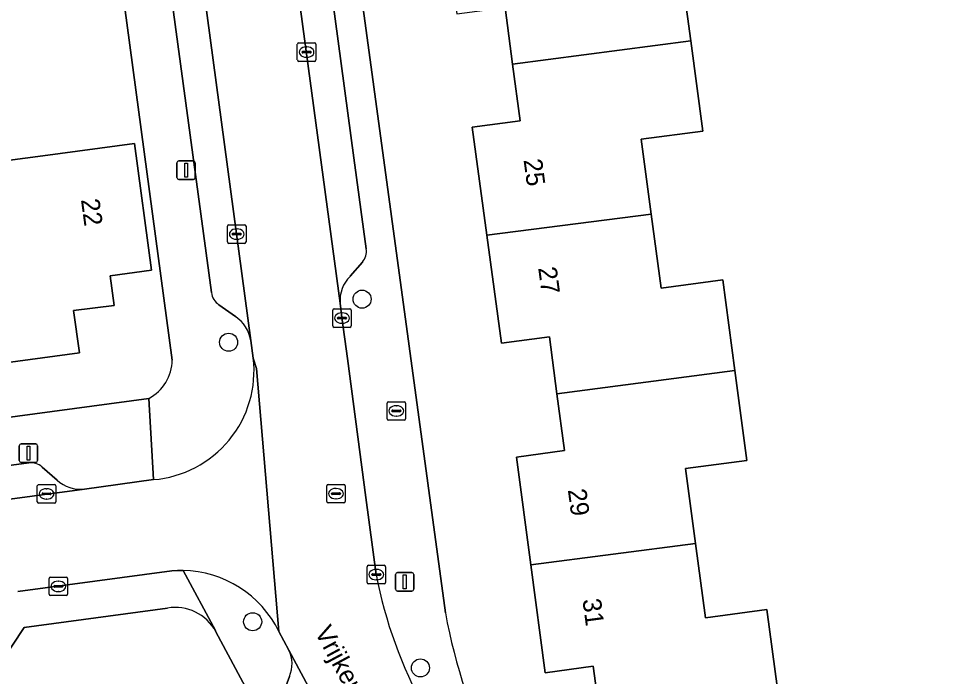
# Model space of a CAD drawing. Extents: x 163426 to 164192, y 380329 to 381641.
# Drawn here: x 163643.5 to 163693.7, y 381196.6 to 381232.2 of the extents above; entities that cross this region are included whole.
import ezdxf

# ---------------------------------------------------------------- set-up
doc = ezdxf.new("R2010")
doc.units = 0
for name, color, linetype in [('IMGEO_Boom', 7, 'Continuous'), ('IMGEO_Brandkraan', 7, 'Continuous'), ('IMGEO_Erf', 7, 'Continuous'), ('IMGEO_Kolk', 7, 'Continuous'), ('IMGEO_Lichtmast', 7, 'Continuous'), ('IMGEO_Openbare_ruimte_label', 7, 'Continuous'), ('IMGEO_Pand', 7, 'Continuous'), ('IMGEO_Pand_nummerreeks', 7, 'Continuous'), ('IMGEO_Parkeervlak_open', 7, 'Continuous'), ('IMGEO_Rijbaan_lokaal_open', 7, 'Continuous'), ('IMGEO_Rioolput', 7, 'Continuous'), ('IMGEO_Voetpad_open', 7, 'Continuous')]:
    doc.layers.add(name, color=color, linetype=linetype)

msp = doc.modelspace()

# ---------------------------------------------------------------- linework, layer by layer
at = {"layer": 'IMGEO_Boom'}
for centre in [(163662.093, 381217.036), (163654.864, 381214.703), (163656.166, 381199.572), (163665.247, 381197.073)]:
    msp.add_circle(centre, 0.489, dxfattribs=at)
at = {"layer": 'IMGEO_Brandkraan'}
for p, q in [((163663.445, 381210.559), (163663.445, 381211.411)), ((163663.52, 381211.485), (163664.372, 381211.485)), ((163663.933, 381211.265), (163663.958, 381211.265)), ((163664.446, 381211.411), (163664.446, 381210.559)), ((163663.704, 381210.979), (163663.704, 381210.991)), ((163664.142, 381210.942), (163663.744, 381210.942)), ((163663.747, 381211.028), (163664.145, 381211.028)), ((163663.956, 381210.705), (163663.931, 381210.705)), ((163664.188, 381210.991), (163664.188, 381210.979)), ((163664.372, 381210.485), (163663.52, 381210.485))]:
    msp.add_line(p, q, dxfattribs=at)
for points in [[(163663.445, 381210.559), (163663.445, 381211.411)], [(163663.52, 381211.485), (163664.372, 381211.485)], [(163664.446, 381211.411), (163664.446, 381210.559)], [(163664.372, 381210.485), (163663.52, 381210.485)]]:
    msp.add_lwpolyline(points, dxfattribs=at)
for centre, radius, start, end in [((163663.522, 381211.409), 0.0765, 91.552, 178.448), ((163663.522, 381211.409), 0.0765, 91.552, 178.448), ((163664.37, 381211.409), 0.0765, 1.552, 88.448), ((163664.37, 381211.409), 0.0765, 1.552, 88.448), ((163663.744, 381210.988), 0.0403, 85.8775, 175.7526), ((163663.741, 381210.978), 0.0366, 178.938, 274.7102), ((163664.145, 381210.985), 0.043, 264.8664, 352.4533), ((163664.149, 381210.99), 0.0386, 1.7309, 96.639), ((163663.522, 381210.561), 0.0765, 181.552, 268.448), ((163663.522, 381210.561), 0.0765, 181.552, 268.448), ((163664.37, 381210.561), 0.0765, 271.552, 358.448), ((163664.37, 381210.561), 0.0765, 271.552, 358.448)]:
    msp.add_arc(centre, radius, start, end, dxfattribs=at)
for centre, major_axis, ratio, start_param, end_param in [((163663.932, 381210.985), (-0.387, 0.002), 0.722429, 4.712389, 7.853982), ((163663.957, 381210.985), (-0.39, 0.002), 0.717154, 1.570796, 4.712389)]:
    msp.add_ellipse(centre, major_axis=major_axis, ratio=ratio, start_param=start_param, end_param=end_param, dxfattribs=at)
at = {"layer": 'IMGEO_Erf'}
for points in [[(163655.852, 381278.964), (163659.796, 381250), (163666.598, 381200.045)], [(163651.809, 381213.741), (163646.941, 381250)], [(163679.227, 381235.912), (163679.881, 381231.021), (163680.535, 381226.137), (163677.199, 381225.692), (163677.741, 381221.645), (163678.278, 381217.631), (163681.616, 381218.079), (163682.273, 381213.17), (163682.924, 381208.304), (163679.598, 381207.86), (163680.14, 381203.81), (163680.678, 381199.79), (163684.006, 381200.235), (163684.59, 381195.94)], [(163675.187, 381192.951), (163674.61, 381197.166), (163672.003, 381196.808), (163671.227, 381202.645), (163670.45, 381208.482), (163673.058, 381208.834), (163672.643, 381211.918), (163672.229, 381214.999), (163669.631, 381214.65), (163668.84, 381220.495), (163668.049, 381226.34), (163670.653, 381226.69), (163670.241, 381229.762), (163669.829, 381232.835)], [(163640.003, 381224.159), (163644.812, 381224.805), (163649.767, 381225.471), (163650.69, 381218.601), (163648.443, 381218.298), (163648.666, 381216.688), (163646.474, 381216.418), (163646.784, 381214.135), (163641.435, 381213.411)], [(163590.675, 381203.614), (163650.544, 381211.665)], [(163651.552, 381200.311), (163643.8, 381199.258), (163642.478, 381197.292)], [(163692.121, 381128.24), (163654.176, 381199.033)]]:
    msp.add_lwpolyline(points, dxfattribs=at)
for centre, radius, start, end in [((163649.441, 381213.761), 2.368, 297.7647, 359.5237), ((163651.979, 381197.855), 2.493, 28.1979, 99.8659), ((163696.557, 381205.544), 30.459, 190.4011, 206.7697)]:
    msp.add_arc(centre, radius, start, end, dxfattribs=at)
at = {"layer": 'IMGEO_Kolk'}
for p, q in [((163658.584, 381229.986), (163658.584, 381230.838)), ((163658.659, 381230.912), (163659.511, 381230.912)), ((163659.072, 381230.692), (163659.097, 381230.692)), ((163659.585, 381230.838), (163659.585, 381229.986)), ((163658.843, 381230.406), (163658.843, 381230.418)), ((163659.281, 381230.369), (163658.883, 381230.369)), ((163658.886, 381230.455), (163659.284, 381230.455)), ((163659.327, 381230.418), (163659.327, 381230.406)), ((163659.511, 381229.912), (163658.659, 381229.912)), ((163659.095, 381230.132), (163659.07, 381230.132)), ((163654.805, 381220.132), (163654.805, 381220.984)), ((163654.88, 381221.058), (163655.732, 381221.058)), ((163655.293, 381220.838), (163655.318, 381220.838)), ((163655.806, 381220.984), (163655.806, 381220.132)), ((163655.064, 381220.552), (163655.064, 381220.564)), ((163655.502, 381220.515), (163655.104, 381220.515)), ((163655.107, 381220.601), (163655.505, 381220.601)), ((163655.316, 381220.278), (163655.291, 381220.278)), ((163655.548, 381220.564), (163655.548, 381220.552)), ((163655.732, 381220.058), (163654.88, 381220.058)), ((163660.505, 381215.584), (163660.505, 381216.436)), ((163660.58, 381216.51), (163661.432, 381216.51)), ((163660.993, 381216.29), (163661.018, 381216.29)), ((163661.506, 381216.436), (163661.506, 381215.584)), ((163660.764, 381216.004), (163660.764, 381216.016)), ((163661.202, 381215.967), (163660.804, 381215.967)), ((163660.807, 381216.053), (163661.205, 381216.053)), ((163661.016, 381215.73), (163660.991, 381215.73)), ((163661.248, 381216.016), (163661.248, 381216.004)), ((163661.432, 381215.51), (163660.58, 381215.51)), ((163644.503, 381206.069), (163644.503, 381206.921)), ((163644.578, 381206.995), (163645.43, 381206.995)), ((163644.991, 381206.775), (163645.016, 381206.775)), ((163645.504, 381206.921), (163645.504, 381206.069)), ((163644.762, 381206.489), (163644.762, 381206.501)), ((163645.2, 381206.452), (163644.802, 381206.452)), ((163644.805, 381206.538), (163645.203, 381206.538)), ((163645.014, 381206.215), (163644.989, 381206.215)), ((163645.246, 381206.501), (163645.246, 381206.489)), ((163645.43, 381205.995), (163644.578, 381205.995)), ((163662.433, 381202.625), (163663.285, 381202.625)), ((163662.358, 381201.699), (163662.358, 381202.551)), ((163662.617, 381202.119), (163662.617, 381202.131)), ((163663.055, 381202.082), (163662.657, 381202.082)), ((163662.66, 381202.168), (163663.058, 381202.168)), ((163662.846, 381202.405), (163662.871, 381202.405)), ((163663.101, 381202.131), (163663.101, 381202.119)), ((163663.359, 381202.551), (163663.359, 381201.699)), ((163645.148, 381201.06), (163645.148, 381201.912)), ((163645.223, 381201.986), (163646.075, 381201.986)), ((163645.636, 381201.766), (163645.661, 381201.766)), ((163646.149, 381201.912), (163646.149, 381201.06)), ((163663.285, 381201.625), (163662.433, 381201.625)), ((163662.869, 381201.845), (163662.844, 381201.845)), ((163645.407, 381201.48), (163645.407, 381201.492)), ((163645.845, 381201.443), (163645.447, 381201.443)), ((163645.45, 381201.529), (163645.848, 381201.529)), ((163645.659, 381201.206), (163645.634, 381201.206)), ((163645.891, 381201.492), (163645.891, 381201.48)), ((163646.075, 381200.986), (163645.223, 381200.986))]:
    msp.add_line(p, q, dxfattribs=at)
for points in [[(163658.584, 381229.986), (163658.584, 381230.838)], [(163658.659, 381230.912), (163659.511, 381230.912)], [(163659.585, 381230.838), (163659.585, 381229.986)], [(163659.511, 381229.912), (163658.659, 381229.912)], [(163654.805, 381220.132), (163654.805, 381220.984)], [(163654.88, 381221.058), (163655.732, 381221.058)], [(163655.806, 381220.984), (163655.806, 381220.132)], [(163655.732, 381220.058), (163654.88, 381220.058)], [(163660.505, 381215.584), (163660.505, 381216.436)], [(163660.58, 381216.51), (163661.432, 381216.51)], [(163661.506, 381216.436), (163661.506, 381215.584)], [(163661.432, 381215.51), (163660.58, 381215.51)], [(163644.503, 381206.069), (163644.503, 381206.921)], [(163644.578, 381206.995), (163645.43, 381206.995)], [(163645.504, 381206.921), (163645.504, 381206.069)], [(163645.43, 381205.995), (163644.578, 381205.995)], [(163662.433, 381202.625), (163663.285, 381202.625)], [(163662.358, 381201.699), (163662.358, 381202.551)], [(163663.359, 381202.551), (163663.359, 381201.699)], [(163645.148, 381201.06), (163645.148, 381201.912)], [(163645.223, 381201.986), (163646.075, 381201.986)], [(163646.149, 381201.912), (163646.149, 381201.06)], [(163663.285, 381201.625), (163662.433, 381201.625)], [(163646.075, 381200.986), (163645.223, 381200.986)]]:
    msp.add_lwpolyline(points, dxfattribs=at)
for centre, radius, start, end in [((163658.661, 381230.836), 0.0765, 91.552, 178.448), ((163658.661, 381230.836), 0.0765, 91.552, 178.448), ((163659.509, 381230.836), 0.0765, 1.552, 88.448), ((163659.509, 381230.836), 0.0765, 1.552, 88.448), ((163658.883, 381230.415), 0.0403, 85.8775, 175.7526), ((163658.88, 381230.405), 0.0366, 178.938, 274.7102), ((163659.284, 381230.412), 0.043, 264.8664, 352.4533), ((163659.288, 381230.417), 0.0386, 1.7309, 96.639), ((163658.661, 381229.988), 0.0765, 181.552, 268.448), ((163658.661, 381229.988), 0.0765, 181.552, 268.448), ((163659.509, 381229.988), 0.0765, 271.552, 358.448), ((163659.509, 381229.988), 0.0765, 271.552, 358.448), ((163654.882, 381220.982), 0.0765, 91.552, 178.448), ((163654.882, 381220.982), 0.0765, 91.552, 178.448), ((163655.73, 381220.982), 0.0765, 1.552, 88.448), ((163655.73, 381220.982), 0.0765, 1.552, 88.448), ((163655.104, 381220.561), 0.0403, 85.8775, 175.7526), ((163655.101, 381220.551), 0.0366, 178.938, 274.7102), ((163655.505, 381220.558), 0.043, 264.8664, 352.4533), ((163655.509, 381220.563), 0.0386, 1.7309, 96.639), ((163654.882, 381220.134), 0.0765, 181.552, 268.448), ((163654.882, 381220.134), 0.0765, 181.552, 268.448), ((163655.73, 381220.134), 0.0765, 271.552, 358.448), ((163655.73, 381220.134), 0.0765, 271.552, 358.448), ((163660.582, 381216.434), 0.0765, 91.552, 178.448), ((163660.582, 381216.434), 0.0765, 91.552, 178.448), ((163661.43, 381216.434), 0.0765, 1.552, 88.448), ((163661.43, 381216.434), 0.0765, 1.552, 88.448), ((163660.804, 381216.013), 0.0403, 85.8775, 175.7526), ((163660.801, 381216.003), 0.0366, 178.938, 274.7102), ((163661.205, 381216.01), 0.043, 264.8664, 352.4533), ((163661.209, 381216.015), 0.0386, 1.7309, 96.639), ((163660.582, 381215.586), 0.0765, 181.552, 268.448), ((163660.582, 381215.586), 0.0765, 181.552, 268.448), ((163661.43, 381215.586), 0.0765, 271.552, 358.448), ((163661.43, 381215.586), 0.0765, 271.552, 358.448), ((163644.58, 381206.919), 0.0765, 91.552, 178.448), ((163644.58, 381206.919), 0.0765, 91.552, 178.448), ((163645.428, 381206.919), 0.0765, 1.552, 88.448), ((163645.428, 381206.919), 0.0765, 1.552, 88.448), ((163644.802, 381206.498), 0.0403, 85.8775, 175.7526), ((163644.799, 381206.488), 0.0366, 178.938, 274.7102), ((163645.203, 381206.495), 0.043, 264.8664, 352.4533), ((163645.207, 381206.5), 0.0386, 1.7309, 96.639), ((163644.58, 381206.071), 0.0765, 181.552, 268.448), ((163644.58, 381206.071), 0.0765, 181.552, 268.448), ((163645.428, 381206.071), 0.0765, 271.552, 358.448), ((163645.428, 381206.071), 0.0765, 271.552, 358.448), ((163662.435, 381202.549), 0.0765, 91.552, 178.448), ((163662.435, 381202.549), 0.0765, 91.552, 178.448), ((163663.283, 381202.549), 0.0765, 1.552, 88.448), ((163663.283, 381202.549), 0.0765, 1.552, 88.448), ((163662.657, 381202.128), 0.0403, 85.8775, 175.7526), ((163662.654, 381202.118), 0.0366, 178.938, 274.7102), ((163663.058, 381202.125), 0.043, 264.8664, 352.4533), ((163663.062, 381202.13), 0.0386, 1.7309, 96.639), ((163645.225, 381201.91), 0.0765, 91.552, 178.448), ((163645.225, 381201.91), 0.0765, 91.552, 178.448), ((163646.073, 381201.91), 0.0765, 1.552, 88.448), ((163646.073, 381201.91), 0.0765, 1.552, 88.448), ((163662.435, 381201.701), 0.0765, 181.552, 268.448), ((163662.435, 381201.701), 0.0765, 181.552, 268.448), ((163663.283, 381201.701), 0.0765, 271.552, 358.448), ((163663.283, 381201.701), 0.0765, 271.552, 358.448), ((163645.447, 381201.489), 0.0403, 85.8775, 175.7526), ((163645.444, 381201.479), 0.0366, 178.938, 274.7102), ((163645.848, 381201.486), 0.043, 264.8664, 352.4533), ((163645.852, 381201.491), 0.0386, 1.7309, 96.639), ((163645.225, 381201.062), 0.0765, 181.552, 268.448), ((163645.225, 381201.062), 0.0765, 181.552, 268.448), ((163646.073, 381201.062), 0.0765, 271.552, 358.448), ((163646.073, 381201.062), 0.0765, 271.552, 358.448)]:
    msp.add_arc(centre, radius, start, end, dxfattribs=at)
for centre, major_axis, ratio, start_param, end_param in [((163659.071, 381230.412), (-0.387, 0.002), 0.722429, 4.712389, 7.853982), ((163659.096, 381230.412), (-0.39, 0.002), 0.717154, 1.570796, 4.712389), ((163655.292, 381220.558), (-0.387, 0.002), 0.722429, 4.712389, 7.853982), ((163655.317, 381220.558), (-0.39, 0.002), 0.717154, 1.570796, 4.712389), ((163660.992, 381216.01), (-0.387, 0.002), 0.722429, 4.712389, 7.853982), ((163661.017, 381216.01), (-0.39, 0.002), 0.717154, 1.570796, 4.712389), ((163644.99, 381206.495), (-0.387, 0.002), 0.722429, 4.712389, 7.853982), ((163645.015, 381206.495), (-0.39, 0.002), 0.717154, 1.570796, 4.712389), ((163662.845, 381202.125), (-0.387, 0.002), 0.722429, 4.712389, 7.853982), ((163662.87, 381202.125), (-0.39, 0.002), 0.717154, 1.570796, 4.712389), ((163645.635, 381201.486), (-0.387, 0.002), 0.722429, 4.712389, 7.853982), ((163645.66, 381201.486), (-0.39, 0.002), 0.717154, 1.570796, 4.712389)]:
    msp.add_ellipse(centre, major_axis=major_axis, ratio=ratio, start_param=start_param, end_param=end_param, dxfattribs=at)
at = {"layer": 'IMGEO_Lichtmast'}
for p, q in [((163652.065, 381223.617), (163652.065, 381224.417)), ((163652.065, 381224.417), (163652.065, 381223.617)), ((163652.165, 381224.517), (163652.955, 381224.517)), ((163652.955, 381224.517), (163652.165, 381224.517)), ((163653.055, 381224.417), (163653.055, 381223.617)), ((163653.055, 381223.617), (163653.055, 381224.417)), ((163652.955, 381223.517), (163652.165, 381223.517)), ((163652.165, 381223.517), (163652.955, 381223.517)), ((163643.531, 381208.301), (163643.531, 381209.101)), ((163643.531, 381209.101), (163643.531, 381208.301)), ((163643.631, 381209.201), (163644.421, 381209.201)), ((163644.421, 381209.201), (163643.631, 381209.201)), ((163644.521, 381209.101), (163644.521, 381208.301)), ((163644.521, 381208.301), (163644.521, 381209.101)), ((163644.421, 381208.201), (163643.631, 381208.201)), ((163643.631, 381208.201), (163644.421, 381208.201)), ((163663.899, 381201.335), (163663.899, 381202.135)), ((163663.899, 381202.135), (163663.899, 381201.335)), ((163663.999, 381202.235), (163664.789, 381202.235)), ((163664.789, 381202.235), (163663.999, 381202.235)), ((163664.889, 381202.135), (163664.889, 381201.335)), ((163664.889, 381201.335), (163664.889, 381202.135)), ((163664.789, 381201.235), (163663.999, 381201.235)), ((163663.999, 381201.235), (163664.789, 381201.235))]:
    msp.add_line(p, q, dxfattribs=at)
for points in [[(163652.485, 381224.392), (163652.635, 381224.392), (163652.635, 381223.642), (163652.485, 381223.642), (163652.485, 381224.392)], [(163643.951, 381209.076), (163644.101, 381209.076), (163644.101, 381208.326), (163643.951, 381208.326), (163643.951, 381209.076)], [(163664.319, 381202.11), (163664.469, 381202.11), (163664.469, 381201.36), (163664.319, 381201.36), (163664.319, 381202.11)]]:
    msp.add_lwpolyline(points, dxfattribs=at)
for centre, start, end in [((163652.165, 381224.417), 90, 180), ((163652.165, 381224.417), 90, 180), ((163652.955, 381224.417), 0, 90), ((163652.955, 381224.417), 360, 90), ((163652.165, 381223.617), 180, 270), ((163652.165, 381223.617), 180, 270), ((163652.955, 381223.617), 270, 0), ((163652.955, 381223.617), 270, 0), ((163643.631, 381209.101), 90, 180), ((163643.631, 381209.101), 90, 180), ((163644.421, 381209.101), 0, 90), ((163644.421, 381209.101), 360, 90), ((163643.631, 381208.301), 180, 270), ((163643.631, 381208.301), 180, 270), ((163644.421, 381208.301), 270, 0), ((163644.421, 381208.301), 270, 0), ((163663.999, 381202.135), 90, 180), ((163663.999, 381202.135), 90, 180), ((163664.789, 381202.135), 0, 90), ((163664.789, 381202.135), 360, 90), ((163663.999, 381201.335), 180, 270), ((163663.999, 381201.335), 180, 270), ((163664.789, 381201.335), 270, 0), ((163664.789, 381201.335), 270, 0)]:
    msp.add_arc(centre, 0.1, start, end, dxfattribs=at)
at = {"layer": 'IMGEO_Pand'}
for points in [[(163670.241, 381229.762), (163679.881, 381231.021), (163679.227, 381235.912), (163675.889, 381235.465), (163675.351, 381239.482), (163666.436, 381238.33), (163667.226, 381232.486), (163669.829, 381232.835)], [(163668.84, 381220.495), (163677.741, 381221.645), (163677.199, 381225.692), (163680.535, 381226.137), (163679.881, 381231.021), (163670.241, 381229.762), (163670.653, 381226.69), (163668.049, 381226.34)], [(163640.003, 381224.159), (163640.256, 381222.389), (163641.435, 381213.411), (163646.784, 381214.135), (163646.474, 381216.418), (163648.666, 381216.688), (163648.443, 381218.298), (163650.69, 381218.601), (163649.767, 381225.471), (163644.812, 381224.805)], [(163672.643, 381211.918), (163682.273, 381213.17), (163681.616, 381218.079), (163678.278, 381217.631), (163677.741, 381221.645), (163668.84, 381220.495), (163669.631, 381214.65), (163672.229, 381214.999)], [(163671.227, 381202.645), (163680.14, 381203.81), (163679.598, 381207.86), (163682.924, 381208.304), (163682.273, 381213.17), (163672.643, 381211.918), (163673.058, 381208.834), (163670.45, 381208.482)], [(163671.227, 381202.645), (163672.003, 381196.808), (163674.61, 381197.166), (163675.187, 381192.951), (163684.59, 381195.94), (163684.006, 381200.235), (163680.678, 381199.79), (163680.14, 381203.81)]]:
    msp.add_lwpolyline(points, close=True, dxfattribs=at)
at = {"layer": 'IMGEO_Parkeervlak_open'}
for points in [[(163652.592, 381278.335), (163656.419, 381250), (163660.901, 381216.818)], [(163662.317, 381219.765), (163661.651, 381224.692), (163660.633, 381232.217), (163659.291, 381242.138), (163658.277, 381249.637), (163658.228, 381250), (163656.939, 381259.527), (163655.92, 381267.061), (163654.726, 381275.886)], [(163656.063, 381214.795), (163651.337, 381250), (163648.333, 381272.373)], [(163646.915, 381269.387), (163649.183, 381252.573), (163649.53, 381250), (163649.69, 381248.812), (163651.026, 381238.914), (163651.537, 381235.124), (163653.929, 381217.394)], [(163661.443, 381218.272), (163662.104, 381219.044)], [(163654.333, 381216.729), (163655.229, 381216.096)], [(163644.043, 381208.17), (163627.248, 381205.915), (163627.485, 381204.138), (163647.052, 381206.752)], [(163645.573, 381207.235), (163644.77, 381207.948)], [(163673.257, 381169.82), (163658.128, 381198.034)], [(163658.156, 381196.608), (163657.772, 381195.544)]]:
    msp.add_lwpolyline(points, dxfattribs=at)
for centre, radius, start, end in [((163661.41, 381219.641), 0.916, 319.3088, 7.7745), ((163662.711, 381216.971), 1.816, 134.2701, 184.8426), ((163654.9, 381217.529), 0.98, 187.8938, 234.6652), ((163654.16, 381214.493), 1.927, 9.0199, 56.3036), ((163644.167, 381207.273), 0.905, 48.1894, 97.849), ((163646.854, 381208.651), 1.909, 227.865, 275.9639), ((163656.591, 381197.291), 1.708, 336.4421, 25.8077)]:
    msp.add_arc(centre, radius, start, end, dxfattribs=at)
at = {"layer": 'IMGEO_Rijbaan_lokaal_open'}
for points in [[(163662.302, 381206.299), (163661.3, 381213.825), (163661.002, 381216.038), (163660.901, 381216.818), (163656.419, 381250), (163652.592, 381278.335), (163652.56, 381279.061)], [(163648.074, 381274.358), (163648.333, 381272.373), (163651.337, 381250), (163656.063, 381214.795), (163656.199, 381213.848), (163656.365, 381213.282), (163657.589, 381199.034), (163658.128, 381198.034), (163673.257, 381169.82), (163673.554, 381169.266), (163690.609, 381137.46), (163693.676, 381131.753)], [(163657.589, 381199.034), (163656.365, 381213.282), (163656.199, 381213.848)], [(163650.8, 381207.266), (163647.052, 381206.752), (163627.485, 381204.138), (163619.972, 381203.134), (163596.732, 381200.03), (163594.643, 381198.916)], [(163662.857, 381202.129), (163662.302, 381206.299)], [(163643.448, 381201.215), (163651.791, 381202.335), (163652.093, 381202.352), (163652.396, 381202.354)]]:
    msp.add_lwpolyline(points, dxfattribs=at)
for centre, radius, start, end in [((163650.326, 381213.16), 5.913, 274.5953, 6.6828), ((163652.275, 381196.444), 5.911, 25.9873, 88.8294), ((163686.642, 381206.618), 24.205, 190.6868, 208.9804)]:
    msp.add_arc(centre, radius, start, end, dxfattribs=at)
at = {"layer": 'IMGEO_Rioolput'}
for p, q in [((163660.176, 381206.08), (163660.176, 381206.932)), ((163660.251, 381207.006), (163661.103, 381207.006)), ((163660.664, 381206.786), (163660.689, 381206.786)), ((163661.177, 381206.932), (163661.177, 381206.08)), ((163660.435, 381206.5), (163660.435, 381206.512)), ((163660.873, 381206.463), (163660.475, 381206.463)), ((163660.478, 381206.549), (163660.876, 381206.549)), ((163660.687, 381206.226), (163660.662, 381206.226)), ((163660.919, 381206.512), (163660.919, 381206.5)), ((163661.103, 381206.006), (163660.251, 381206.006))]:
    msp.add_line(p, q, dxfattribs=at)
for points in [[(163660.176, 381206.08), (163660.176, 381206.932)], [(163660.251, 381207.006), (163661.103, 381207.006)], [(163661.177, 381206.932), (163661.177, 381206.08)], [(163661.103, 381206.006), (163660.251, 381206.006)]]:
    msp.add_lwpolyline(points, dxfattribs=at)
for centre, radius, start, end in [((163660.253, 381206.93), 0.0765, 91.552, 178.448), ((163660.253, 381206.93), 0.0765, 91.552, 178.448), ((163661.101, 381206.93), 0.0765, 1.552, 88.448), ((163661.101, 381206.93), 0.0765, 1.552, 88.448), ((163660.475, 381206.509), 0.0403, 85.8775, 175.7526), ((163660.472, 381206.499), 0.0366, 178.938, 274.7102), ((163660.876, 381206.506), 0.043, 264.8664, 352.4533), ((163660.88, 381206.511), 0.0386, 1.7309, 96.639), ((163660.253, 381206.082), 0.0765, 181.552, 268.448), ((163660.253, 381206.082), 0.0765, 181.552, 268.448), ((163661.101, 381206.082), 0.0765, 271.552, 358.448), ((163661.101, 381206.082), 0.0765, 271.552, 358.448)]:
    msp.add_arc(centre, radius, start, end, dxfattribs=at)
for centre, major_axis, ratio, start_param, end_param in [((163660.663, 381206.506), (-0.387, 0.002), 0.722429, 4.712389, 7.853982), ((163660.688, 381206.506), (-0.39, 0.002), 0.717154, 1.570796, 4.712389)]:
    msp.add_ellipse(centre, major_axis=major_axis, ratio=ratio, start_param=start_param, end_param=end_param, dxfattribs=at)
at = {"layer": 'IMGEO_Voetpad_open'}
for points in [[(163666.598, 381200.045), (163659.796, 381250), (163655.852, 381278.964), (163654.075, 381283.021)], [(163654.726, 381275.886), (163655.92, 381267.061), (163656.939, 381259.527), (163658.228, 381250), (163658.277, 381249.637), (163659.291, 381242.138), (163660.633, 381232.217), (163661.651, 381224.692), (163662.317, 381219.765)], [(163643.825, 381273.212), (163646.941, 381250), (163651.809, 381213.741)], [(163653.929, 381217.394), (163651.537, 381235.124), (163651.026, 381238.914), (163649.69, 381248.812)], [(163662.104, 381219.044), (163661.443, 381218.272)], [(163655.229, 381216.096), (163654.333, 381216.729)], [(163660.901, 381216.818), (163661.002, 381216.038), (163661.3, 381213.825), (163662.302, 381206.299), (163662.857, 381202.129)], [(163656.199, 381213.848), (163656.063, 381214.795)], [(163647.052, 381206.752), (163650.8, 381207.266), (163650.544, 381211.665), (163590.675, 381203.614)], [(163650.544, 381211.665), (163650.8, 381207.266)], [(163602.299, 381202.565), (163609.826, 381203.576), (163619.735, 381204.906), (163627.248, 381205.915), (163644.043, 381208.17)], [(163644.77, 381207.948), (163645.573, 381207.235)], [(163654.176, 381199.033), (163654.146, 381199.095), (163652.396, 381202.354), (163652.093, 381202.352), (163651.791, 381202.335), (163643.448, 381201.215)], [(163652.396, 381202.354), (163654.146, 381199.095), (163654.176, 381199.033), (163692.121, 381128.24)], [(163600.505, 381193.454), (163623.868, 381196.6), (163625.277, 381196.79), (163628.28, 381197.194), (163630.068, 381195.629), (163642.478, 381197.292), (163643.8, 381199.258), (163651.552, 381200.311)], [(163658.128, 381198.034), (163657.589, 381199.034)], [(163657.772, 381195.544), (163658.156, 381196.608)]]:
    msp.add_lwpolyline(points, dxfattribs=at)
for centre, radius, start, end in [((163661.41, 381219.641), 0.916, 319.3088, 7.7745), ((163662.711, 381216.971), 1.816, 134.2701, 184.8426), ((163654.9, 381217.529), 0.98, 187.8938, 234.6652), ((163654.16, 381214.493), 1.927, 9.0199, 56.3036), ((163649.441, 381213.761), 2.368, 297.7647, 359.5237), ((163650.326, 381213.16), 5.913, 274.5953, 6.6828), ((163644.167, 381207.273), 0.905, 48.1894, 97.849), ((163646.854, 381208.651), 1.909, 227.865, 275.9639), ((163652.275, 381196.444), 5.911, 25.9873, 88.8294), ((163686.642, 381206.618), 24.205, 190.6868, 208.9804), ((163651.979, 381197.855), 2.493, 28.1979, 99.8659), ((163696.557, 381205.544), 30.459, 190.4011, 206.7697), ((163656.591, 381197.291), 1.708, 336.4421, 25.8077)]:
    msp.add_arc(centre, radius, start, end, dxfattribs=at)

# ---------------------------------------------------------------- texts
at = {"layer": 'IMGEO_Openbare_ruimte_label'}
msp.add_text('Vrijkensven', height=1, rotation=298.2309, dxfattribs=at).set_placement((163659.5, 381199.025))
at = {"layer": 'IMGEO_Pand_nummerreeks'}
for s, rotation, p in [('25', 277.707, (163670.831, 381224.574)), ('22', 277.652, (163646.867, 381222.421)), ('27', 277.707, (163671.622, 381218.729)), ('29', 277.5776, (163673.228, 381206.715)), ('31', 277.5776, (163674.019, 381200.766))]:
    msp.add_text(s, height=1, rotation=rotation, dxfattribs=at).set_placement(p)

doc.saveas('drawing.dxf')
